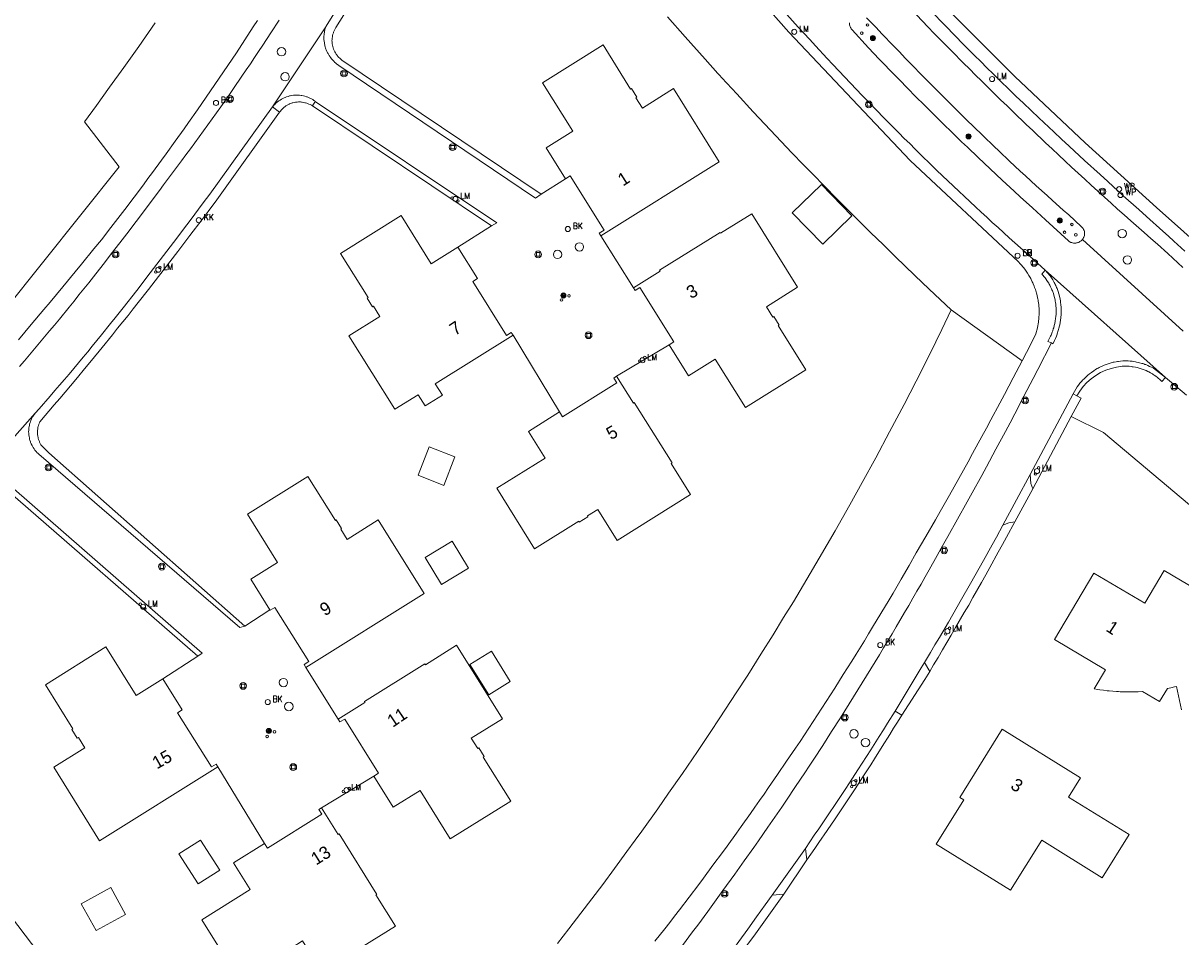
# Model space of a CAD drawing. Header units: metres. Extents: x 138165 to 154469, y 480134 to 494189.
# Tile 322 of 656: x 149319 to 149433, y 483194 to 483284. Entities that reach past the tile are written whole.
import ezdxf

# ---------------------------------------------------------------- set-up
doc = ezdxf.new("R2010")
doc.units = ezdxf.units.M
doc.header["$LTSCALE"] = 0.001
doc.header["$MEASUREMENT"] = 0
for name, color, linetype, lineweight in [('Level 5', 7, 'Continuous', 0), ('TOP-L-terrein schutting raster hek leuning', 7, 'Continuous', 0), ('TOP-L-topo objecten punt', 7, 'Continuous', 0), ('TOP-L-topo objecten vlak', 7, 'Continuous', 0), ('TOP-T-topo huisnummering naamgeving', 7, 'Continuous', 0)]:
    doc.layers.add(name, color=color, linetype=linetype, lineweight=lineweight)
doc.styles.add('Style-INTL_ISO', font='INTL_ISO.shx')
doc.styles.add('Style-STANDARD', font='STANDARD.shx')

# ---------------------------------------------------------------- blocks, each defined once
blk = doc.blocks.new('24')
at = {"layer": 'TOP-L-topo objecten punt', "color": 7, "linetype": 'Continuous', "lineweight": 0}
for radius in [0.025, 0.0182, 0.0115, 0.005]:
    blk.add_circle((0, 0), radius, dxfattribs=at)
blk = doc.blocks.new('39')
at = {"layer": 'TOP-L-topo objecten punt', "color": 7, "linetype": 'Continuous', "lineweight": 0}
for p, q in [((0.0175, 0.0175), (-0.0175, 0.0175)), ((-0.0175, 0.0175), (-0.0175, -0.0175)), ((0.0175, 0.0175), (0.0175, -0.0175)), ((0.0175, -0.0175), (-0.0175, -0.0175))]:
    blk.add_line(p, q, dxfattribs=at)
blk.add_circle((0, 0), 0.0332, dxfattribs=at)
blk = doc.blocks.new('*U13')
at = {"layer": 'Level 5', "color": 7, "linetype": 'Continuous', "lineweight": 0}
blk.add_circle((0, 0), 0.0415, dxfattribs=at)
blk = doc.blocks.new('150')
at = {"layer": 'Level 5', "color": 7, "linetype": 'Continuous', "lineweight": 0}
blk.add_blockref('*U13', (0, 0), dxfattribs=at)
blk = doc.blocks.new('73')
at = {"layer": 'TOP-L-topo objecten punt', "color": 7, "linetype": 'Continuous', "lineweight": 0}
blk.add_circle((0, 0), 0.025, dxfattribs=at)
at = {"layer": 'TOP-L-topo objecten punt', "color": 7, "linetype": 'Continuous', "lineweight": 0, "style": 'Style-STANDARD'}
blk.add_text('WP', height=0.06, dxfattribs=at).set_placement((0.0483, 0))
blk = doc.blocks.new('72')
at = {"layer": 'TOP-L-topo objecten punt', "color": 7, "linetype": 'Continuous', "lineweight": 0}
blk.add_circle((0, 0), 0.025, dxfattribs=at)
at = {"layer": 'TOP-L-topo objecten punt', "color": 7, "linetype": 'Continuous', "lineweight": 0, "style": 'Style-STANDARD'}
blk.add_text('BK', height=0.06, dxfattribs=at).set_placement((0.0483, 0))
blk = doc.blocks.new('16')
at = {"layer": 'TOP-L-topo objecten punt', "color": 7, "linetype": 'Continuous', "lineweight": 0}
blk.add_circle((0, 0), 0.025, dxfattribs=at)
at = {"layer": 'TOP-L-topo objecten punt', "color": 7, "linetype": 'Continuous', "lineweight": 0, "style": 'Style-STANDARD'}
blk.add_text('LM', height=0.06, dxfattribs=at).set_placement((0.0483, 0))
blk = doc.blocks.new('10')
at = {"layer": 'TOP-L-topo objecten punt', "linetype": 'Continuous', "lineweight": 0}
blk.add_circle((0, 0), 0.0125, dxfattribs=at)
blk = doc.blocks.new('119')
at = {"layer": 'TOP-L-topo objecten punt', "color": 7, "linetype": 'Continuous', "lineweight": 0}
blk.add_circle((0, 0), 0.025, dxfattribs=at)
at = {"layer": 'TOP-L-topo objecten punt', "color": 7, "linetype": 'Continuous', "lineweight": 0, "style": 'Style-STANDARD'}
blk.add_text('KK', height=0.06, dxfattribs=at).set_placement((0.0483, 0))
blk = doc.blocks.new('175')
at = {"layer": 'TOP-L-topo objecten punt', "color": 7, "linetype": 'Continuous', "lineweight": 0}
blk.add_circle((0, 0), 0.025, dxfattribs=at)
at = {"layer": 'TOP-L-topo objecten punt', "color": 7, "linetype": 'Continuous', "lineweight": 0, "style": 'Style-STANDARD'}
blk.add_text('SB', height=0.06, dxfattribs=at).set_placement((0.0483, 0))

msp = doc.modelspace()

# ---------------------------------------------------------------- linework, layer by layer
at = {"layer": 'TOP-L-terrein schutting raster hek leuning', "flags": 128}
msp.add_lwpolyline([(149460.52, 483213.93), (149425.08, 483243.74)], dxfattribs=at)
at = {"layer": 'TOP-L-topo objecten vlak', "flags": 128}
for points in [[(149348.7, 483283.57), (149348.72, 483283.64), (149349.47, 483284.84), (149350.2, 483285.98), (149351.06, 483287.32), (149351.48, 483287.98), (149352.33, 483289.33), (149353.17, 483290.67), (149354, 483292.02), (149354.41, 483292.7), (149355.23, 483294.05), (149355.64, 483294.73), (149356.05, 483295.41), (149356.86, 483296.77), (149357.26, 483297.46), (149358.05, 483298.83), (149358.85, 483300.2), (149359.63, 483301.58), (149360.02, 483302.27), (149360.79, 483303.65), (149363.26, 483308.04)], [(149383.03, 483295.65), (149394.16, 483283.05), (149406.08, 483270.43), (149416.72, 483260.47), (149416.89, 483260.3), (149417.05, 483260.12), (149417.12, 483260.03), (149417.2, 483259.94), (149417.34, 483259.75), (149417.48, 483259.56), (149417.55, 483259.46), (149417.61, 483259.36), (149417.74, 483259.16), (149417.86, 483258.95), (149417.92, 483258.85), (149417.97, 483258.74), (149418.08, 483258.53), (149418.13, 483258.42), (149418.17, 483258.31), (149418.26, 483258.09), (149418.31, 483257.98), (149418.39, 483257.76), (149418.42, 483257.65), (149418.46, 483257.53), (149418.49, 483257.42), (149418.55, 483257.19), (149418.6, 483256.96), (149418.62, 483256.84), (149418.65, 483256.72), (149418.67, 483256.6), (149418.68, 483256.49), (149418.71, 483256.25), (149418.72, 483256.13), (149418.74, 483255.9), (149418.74, 483255.78), (149418.75, 483255.54), (149418.75, 483255.42), (149418.74, 483255.3), (149418.73, 483255.06), (149418.71, 483254.83), (149418.7, 483254.71), (149418.69, 483254.59), (149418.65, 483254.36), (149418.63, 483254.24), (149418.58, 483254.01), (149418.53, 483253.77), (149418.5, 483253.66), (149418.43, 483253.43), (149418.4, 483253.32), (149417.51, 483251.6), (149417.08, 483250.77)], [(149351.01, 483285.61), (149349.68, 483283.48), (149349.61, 483283.35), (149349.58, 483283.29), (149349.55, 483283.23), (149349.49, 483283.11), (149349.46, 483283.04), (149349.44, 483282.98), (149349.4, 483282.85), (149349.36, 483282.72), (149349.35, 483282.65), (149349.34, 483282.58), (149349.32, 483282.45), (149349.31, 483282.31), (149349.3, 483282.17), (149349.31, 483282.1), (149349.32, 483281.97), (149349.32, 483281.9), (149349.34, 483281.76), (149349.37, 483281.63), (149349.41, 483281.5), (149349.45, 483281.37), (149349.51, 483281.24), (149349.57, 483281.12), (149349.63, 483281), (149349.71, 483280.88), (149349.74, 483280.83), (149349.83, 483280.72), (149349.87, 483280.66), (149349.92, 483280.61), (149349.96, 483280.56), (149350.06, 483280.47), (149350.17, 483280.38), (149350.22, 483280.33), (149350.27, 483280.29), (149369.86, 483267.12)], [(149455.1, 483245.47), (149445.94, 483252.35), (149438.02, 483258.91), (149430.29, 483265.81), (149423.28, 483272.17), (149416.35, 483278.69), (149409.69, 483285.36)], [(149341.97, 483284.18), (149341.56, 483283.55), (149340.74, 483282.28), (149339.91, 483281.02), (149339.49, 483280.4), (149338.65, 483279.14), (149337.8, 483277.89), (149336.94, 483276.65), (149336.08, 483275.4), (149335.21, 483274.17), (149334.78, 483273.55), (149333.9, 483272.32), (149333.02, 483271.1), (149332.57, 483270.48), (149331.68, 483269.27), (149331.23, 483268.66), (149330.78, 483268.05), (149329.87, 483266.85), (149328.96, 483265.64), (149328.5, 483265.04), (149327.58, 483263.85), (149326.65, 483262.66), (149325.92, 483261.76), (149324.7, 483260.26), (149324.09, 483259.51), (149322.86, 483258.02), (149321.62, 483256.53), (149321, 483255.79), (149319.76, 483254.32), (149318.51, 483252.84)], [(149344.11, 483284.2), (149343.31, 483282.98), (149342.51, 483281.76), (149342.1, 483281.15), (149341.69, 483280.54), (149341.29, 483279.93), (149340.88, 483279.33), (149340.46, 483278.72), (149339.64, 483277.52), (149339.22, 483276.92), (149338.38, 483275.72), (149337.53, 483274.53), (149337.11, 483273.93), (149336.25, 483272.75), (149335.39, 483271.57), (149334.96, 483270.98), (149334.52, 483270.39), (149333.65, 483269.22), (149332.77, 483268.05), (149332.35, 483267.5), (149331.45, 483266.28), (149330.99, 483265.66), (149330.08, 483264.45), (149329.15, 483263.23), (149328.69, 483262.63), (149327.76, 483261.42), (149326.82, 483260.22), (149325.88, 483259.02), (149325.41, 483258.42), (149324.45, 483257.24), (149323.98, 483256.64), (149323.49, 483256.05), (149322.53, 483254.87), (149322.05, 483254.28), (149321.56, 483253.7), (149320.58, 483252.53), (149319.6, 483251.36), (149319.1, 483250.78), (149318.61, 483250.21)], [(149410.12, 483255.76), (149409.02, 483256.8), (149407.95, 483257.81), (149406.55, 483259.13), (149405.57, 483260.08), (149404.63, 483260.99), (149403.45, 483262.14), (149402.19, 483263.37), (149401.18, 483264.37), (149400.28, 483265.27), (149399.14, 483266.41), (149398.97, 483266.59), (149397.53, 483268.04), (149396.64, 483268.95), (149396.17, 483269.44), (149395.62, 483270.01), (149394.47, 483271.2), (149392.36, 483273.42), (149390.66, 483275.23), (149389.05, 483276.97), (149387.6, 483278.55), (149387.37, 483278.8), (149387.21, 483278.97), (149385.94, 483280.38), (149383.98, 483282.57), (149382.24, 483284.55)], [(149393.97, 483284.77), (149395.09, 483283.53), (149396.22, 483282.3), (149396.79, 483281.68), (149397.92, 483280.46), (149398.5, 483279.85), (149399.07, 483279.24), (149400.22, 483278.03), (149401.37, 483276.82), (149401.95, 483276.22), (149402.88, 483275.27), (149403.4, 483274.73), (149403.93, 483274.2), (149404.98, 483273.14), (149405.51, 483272.61), (149406.04, 483272.09), (149406.57, 483271.56), (149407.1, 483271.04), (149408.17, 483269.99), (149408.71, 483269.47), (149409.79, 483268.44), (149410.87, 483267.41), (149411.41, 483266.9), (149412.51, 483265.88), (149413.05, 483265.37), (149413.6, 483264.86), (149414.15, 483264.36), (149414.71, 483263.85), (149415.82, 483262.85), (149416.93, 483261.85), (149417.49, 483261.36), (149419.34, 483259.68)], [(149401.81, 483284.45), (149402.73, 483283.48), (149403.3, 483282.88), (149404.45, 483281.68), (149405.02, 483281.09), (149405.6, 483280.49), (149406.17, 483279.9), (149407.34, 483278.72), (149407.92, 483278.13), (149408.5, 483277.54), (149410.21, 483275.83), (149411.22, 483274.83), (149411.73, 483274.33), (149412.24, 483273.83), (149413.27, 483272.84), (149414.3, 483271.85), (149414.81, 483271.36), (149415.85, 483270.38), (149416.89, 483269.4), (149417.42, 483268.92), (149418.47, 483267.96), (149419.53, 483267), (149420.06, 483266.52), (149421.12, 483265.57), (149421.66, 483265.1), (149422.88, 483263.94), (149422.92, 483263.91), (149422.95, 483263.88), (149422.98, 483263.85), (149423.01, 483263.82), (149423.06, 483263.75), (149423.08, 483263.72), (149423.12, 483263.65), (149423.16, 483263.57), (149423.19, 483263.49), (149423.2, 483263.45), (149423.21, 483263.41), (149423.21, 483263.36), (149423.22, 483263.28), (149423.22, 483263.24), (149423.22, 483263.16), (149423.21, 483263.11), (149423.2, 483263.06), (149423.18, 483262.98), (149423.14, 483262.9), (149423.12, 483262.86), (149423.08, 483262.78), (149423.05, 483262.74), (149423, 483262.67)], [(149432.87, 483259.94), (149432.37, 483260.39), (149431.88, 483260.84), (149431.38, 483261.29), (149430.39, 483262.21), (149429.73, 483262.78), (149429.07, 483263.36), (149427.77, 483264.51), (149427.11, 483265.09), (149426.46, 483265.67), (149425.81, 483266.26), (149424.52, 483267.43), (149423.87, 483268.02), (149423.23, 483268.61), (149421.94, 483269.79), (149421.3, 483270.38), (149420.66, 483270.98), (149420.02, 483271.58), (149419.39, 483272.17), (149418.12, 483273.37), (149417.48, 483273.98), (149416.22, 483275.18), (149415.6, 483275.79), (149414.97, 483276.4), (149413.67, 483277.67), (149413.08, 483278.25), (149412.49, 483278.83), (149411.91, 483279.42), (149411.32, 483280), (149410.16, 483281.18), (149409, 483282.36), (149408.42, 483282.95), (149407.85, 483283.54), (149406.7, 483284.74)], [(149408.22, 483285.02), (149409.41, 483283.79), (149410.61, 483282.57), (149411.2, 483281.96), (149412.41, 483280.75), (149413.01, 483280.14), (149413.62, 483279.54), (149414.22, 483278.94), (149414.99, 483278.18), (149415.73, 483277.47), (149416.47, 483276.76), (149417.22, 483276.05), (149418.71, 483274.64), (149420.2, 483273.24), (149420.96, 483272.53), (149421.71, 483271.84), (149423.21, 483270.44), (149424.73, 483269.06), (149425.49, 483268.36), (149427.01, 483266.98), (149428.54, 483265.61), (149429.3, 483264.93), (149430.91, 483263.5), (149431.45, 483263.01), (149431.99, 483262.52), (149433.07, 483261.54)], [(149313.3, 483250.95), (149328.41, 483269.81), (149324.98, 483274.23), (149326.16, 483275.83), (149327.46, 483277.62), (149328.86, 483279.57), (149330.32, 483281.63), (149331.93, 483283.96)], [(149343.47, 483275.7), (149348.7, 483283.57)], [(149369.86, 483267.12), (149369.28, 483266.73), (149349.98, 483279.75), (149349.85, 483279.85), (149349.78, 483279.9), (149349.72, 483279.95), (149349.65, 483280.01), (149349.59, 483280.07), (149349.47, 483280.18), (149349.36, 483280.31), (149349.3, 483280.37), (149349.17, 483280.54), (149349.12, 483280.6), (149349.03, 483280.73), (149348.95, 483280.87), (149348.91, 483280.94), (149348.87, 483281.01), (149348.8, 483281.15), (149348.74, 483281.3), (149348.71, 483281.37), (149348.68, 483281.45), (149348.63, 483281.6), (149348.61, 483281.68), (149348.59, 483281.76), (149348.56, 483281.91), (149348.55, 483281.99), (149348.52, 483282.15), (149348.51, 483282.31), (149348.51, 483282.39), (149348.51, 483282.47), (149348.51, 483282.63), (149348.52, 483282.79), (149348.53, 483282.87), (149348.55, 483283.03), (149348.57, 483283.1), (149348.6, 483283.26), (149348.64, 483283.41), (149348.7, 483283.57)], [(149423, 483262.67), (149422.94, 483262.61), (149422.9, 483262.58), (149422.87, 483262.55), (149422.8, 483262.5), (149422.76, 483262.47), (149422.68, 483262.43), (149422.6, 483262.39), (149422.56, 483262.38), (149422.47, 483262.35), (149422.43, 483262.34), (149422.34, 483262.33), (149422.25, 483262.33), (149422.21, 483262.33), (149422.12, 483262.33), (149422.03, 483262.35), (149421.95, 483262.37), (149421.9, 483262.39), (149421.86, 483262.4), (149421.78, 483262.44), (149421.74, 483262.46), (149421.67, 483262.51), (149421.63, 483262.54), (149419.38, 483264.61), (149418.09, 483265.78), (149416.9, 483266.87), (149416.3, 483267.41), (149415.12, 483268.51), (149414.53, 483269.06), (149413.35, 483270.17), (149412.77, 483270.72), (149411.7, 483271.75), (149411.14, 483272.28), (149410.05, 483273.34), (149409.5, 483273.88), (149408.41, 483274.95), (149407.32, 483276.03), (149406.78, 483276.57), (149405.7, 483277.66), (149405.17, 483278.21), (149404.63, 483278.75), (149404.1, 483279.3), (149403.57, 483279.85), (149403.03, 483280.4), (149401.98, 483281.51), (149400.39, 483283.26), (149400.36, 483283.29), (149400.33, 483283.33), (149400.3, 483283.37), (149400.26, 483283.45), (149400.23, 483283.49), (149400.2, 483283.58), (149400.16, 483283.66), (149400.14, 483283.75), (149400.13, 483283.8), (149400.12, 483283.89), (149400.12, 483283.94)], [(149375.72, 483263.03), (149387.34, 483270.29), (149382.84, 483277.49), (149379.78, 483275.59), (149379.15, 483276.6), (149379.24, 483276.66), (149378.71, 483277.51), (149378.62, 483277.45), (149375.92, 483281.78), (149369.98, 483278.07), (149372.95, 483273.32), (149370.32, 483271.68), (149372.22, 483268.63)], [(149347.65, 483276.23), (149347.6, 483276.28), (149347.53, 483276.32), (149347.41, 483276.41), (149347.34, 483276.45), (149347.21, 483276.52), (149347.14, 483276.56), (149347, 483276.62), (149346.86, 483276.68), (149346.79, 483276.7), (149346.64, 483276.75), (149346.5, 483276.79), (149346.35, 483276.82), (149346.27, 483276.83), (149346.12, 483276.85), (149346.04, 483276.85), (149345.89, 483276.86), (149345.82, 483276.86), (149345.66, 483276.85), (149345.51, 483276.84), (149345.36, 483276.82), (149345.21, 483276.79), (149345.14, 483276.77), (149344.99, 483276.73), (149344.83, 483276.68), (149344.69, 483276.62), (149344.62, 483276.59), (149344.48, 483276.52), (149344.34, 483276.45), (149344.2, 483276.37), (149344.14, 483276.33), (149344.08, 483276.28), (149343.95, 483276.18), (149343.83, 483276.09), (149343.72, 483275.98), (149343.66, 483275.92), (149343.56, 483275.81), (149343.51, 483275.75), (149343.47, 483275.7)], [(149344.14, 483275.18), (149344.18, 483275.23), (149344.23, 483275.29), (149344.31, 483275.39), (149344.41, 483275.49), (149344.46, 483275.54), (149344.56, 483275.63), (149344.61, 483275.67), (149344.67, 483275.72), (149344.78, 483275.8), (149344.89, 483275.87), (149345.02, 483275.93), (149345.08, 483275.96), (149345.14, 483275.99), (149345.27, 483276.04), (149345.4, 483276.09), (149345.46, 483276.1), (149345.6, 483276.14), (149345.73, 483276.16), (149345.87, 483276.17), (149346, 483276.18), (149346.07, 483276.18), (149346.21, 483276.18), (149346.3, 483276.17), (149346.37, 483276.16), (149346.51, 483276.14), (149346.64, 483276.11), (149346.71, 483276.1), (149346.84, 483276.06), (149346.97, 483276.01), (149347.04, 483275.98), (149347.16, 483275.92), (149347.22, 483275.89), (149347.28, 483275.86), (149347.38, 483275.8)], [(149347.38, 483275.8), (149347.65, 483276.23)], [(149347.65, 483276.23), (149365.48, 483264.3), (149364.96, 483264.02)], [(149320.16, 483245.64), (149320.55, 483246.06), (149321.62, 483247.29), (149322.09, 483247.84), (149322.55, 483248.38), (149323.02, 483248.92), (149323.48, 483249.47), (149323.94, 483250.01), (149324.85, 483251.11), (149325.31, 483251.66), (149325.76, 483252.21), (149326.21, 483252.76), (149326.66, 483253.31), (149327.56, 483254.42), (149328.01, 483254.98), (149328.79, 483255.98), (149330.12, 483257.68), (149331.44, 483259.39), (149332.75, 483261.1), (149334.06, 483262.82), (149334.71, 483263.68), (149335.36, 483264.54), (149336.66, 483266.27), (149337.3, 483267.14), (149343.47, 483275.7)], [(149340.74, 483224.72), (149321.49, 483241.73), (149320.71, 483242.53), (149320.64, 483242.65), (149320.58, 483242.78), (149320.56, 483242.84), (149320.51, 483242.97), (149320.48, 483243.04), (149320.45, 483243.18), (149320.43, 483243.25), (149320.41, 483243.38), (149320.39, 483243.52), (149320.38, 483243.66), (149320.38, 483243.73), (149320.38, 483243.8), (149320.38, 483243.94), (149320.4, 483244.08), (149320.42, 483244.22), (149320.45, 483244.36), (149320.47, 483244.43), (149320.51, 483244.56), (149320.56, 483244.69), (149320.6, 483244.79), (149322.03, 483246.46), (149322.56, 483247.08), (149323.61, 483248.32), (149324.13, 483248.94), (149325.17, 483250.19), (149325.69, 483250.81), (149326.72, 483252.07), (149327.74, 483253.33), (149328.25, 483253.96), (149329.27, 483255.23), (149329.77, 483255.86), (149330.27, 483256.5), (149331.28, 483257.78), (149332.27, 483259.06), (149334.16, 483261.51), (149335.35, 483263.08), (149336.54, 483264.65), (149337.14, 483265.44), (149338, 483266.59), (149344.14, 483275.18)], [(149343.47, 483275.7), (149344.14, 483275.18)], [(149364.96, 483264.02), (149347.38, 483275.8)], [(149372.22, 483268.63), (149369.86, 483267.12)], [(149375.72, 483263.03), (149375.55, 483263.3), (149376.02, 483263.59), (149372.69, 483268.92), (149372.22, 483268.63)], [(149397.5, 483262.22), (149400.36, 483265.01), (149397.36, 483268.09), (149394.5, 483265.3), (149397.5, 483262.22)], [(149361.67, 483261.92), (149359.05, 483260.28), (149356.08, 483265.03), (149350.14, 483261.32), (149352.85, 483256.99), (149352.75, 483256.93), (149353.28, 483256.08), (149353.37, 483256.14), (149354.01, 483255.13), (149350.96, 483253.22), (149355.46, 483246.01), (149357.75, 483247.44), (149358.44, 483246.34), (149360.14, 483247.4), (149359.45, 483248.5), (149367.08, 483253.27)], [(149382.4, 483252.34), (149384.3, 483249.29), (149386.93, 483250.93), (149389.9, 483246.18), (149395.84, 483249.89), (149393.13, 483254.22), (149393.23, 483254.27), (149392.7, 483255.12), (149392.6, 483255.06), (149391.97, 483256.08), (149395.02, 483257.99), (149390.52, 483265.2), (149387.46, 483263.29), (149387.41, 483263.38), (149381.47, 483259.67), (149381.53, 483259.58), (149378.9, 483257.94)], [(149364.96, 483264.02), (149361.67, 483261.92)], [(149378.9, 483257.94), (149375.72, 483263.03)], [(149432.9, 483253.69), (149423, 483262.67)], [(149361.67, 483261.92), (149363.58, 483258.86), (149363.12, 483258.57), (149366.44, 483253.25), (149366.91, 483253.54), (149367.08, 483253.27)], [(149419.34, 483259.68), (149419.01, 483259.29), (149419.15, 483259.14), (149419.21, 483259.06), (149419.28, 483258.98), (149419.34, 483258.9), (149419.4, 483258.81), (149419.52, 483258.65), (149419.58, 483258.56), (149419.69, 483258.39), (149419.74, 483258.3), (149419.79, 483258.21), (149419.88, 483258.03), (149419.97, 483257.84), (149420.01, 483257.74), (149420.05, 483257.65), (149420.09, 483257.55), (149420.12, 483257.46), (149420.19, 483257.26), (149420.24, 483257.07), (149420.27, 483256.97), (149420.31, 483256.77), (149420.33, 483256.66), (149420.37, 483256.46), (149420.38, 483256.36), (149420.4, 483256.16), (149420.42, 483255.95), (149420.42, 483255.75), (149420.42, 483255.54), (149420.41, 483255.34), (149420.39, 483255.13), (149420.37, 483254.93), (149420.32, 483254.65), (149420.28, 483254.43), (149420.23, 483254.22), (149420.18, 483254.01), (149420.14, 483253.91), (149420.08, 483253.7), (149420.04, 483253.59), (149420, 483253.49), (149419.92, 483253.29), (149419.87, 483253.19), (149419.78, 483252.99), (149419.68, 483252.8), (149419.61, 483252.68), (149419.95, 483252.52)], [(149419.34, 483259.68), (149419.79, 483259.16), (149419.9, 483259), (149419.96, 483258.91), (149420.08, 483258.73), (149420.13, 483258.64), (149420.24, 483258.45), (149420.29, 483258.36), (149420.34, 483258.26), (149420.39, 483258.16), (149420.43, 483258.07), (149420.47, 483257.97), (149420.51, 483257.87), (149420.59, 483257.67), (149420.63, 483257.57), (149420.69, 483257.36), (149420.72, 483257.26), (149420.76, 483257.09), (149420.81, 483256.86), (149420.84, 483256.63), (149420.86, 483256.51), (149420.88, 483256.28), (149420.9, 483256.04), (149420.91, 483255.81), (149420.91, 483255.7), (149420.91, 483255.46), (149420.9, 483255.23), (149420.89, 483255.11), (149420.88, 483255), (149420.85, 483254.76), (149420.82, 483254.53), (149420.77, 483254.3), (149420.75, 483254.19), (149420.69, 483253.96), (149420.66, 483253.85), (149420.6, 483253.63), (149420.56, 483253.52), (149420.48, 483253.29), (149420.44, 483253.19), (149420.35, 483252.97), (149420.26, 483252.76), (149420.21, 483252.65), (149420.1, 483252.45), (149419.95, 483252.52)], [(149431.16, 483249.13), (149419.34, 483259.68)], [(149382.4, 483252.34), (149382.86, 483252.63), (149379.54, 483257.96), (149379.07, 483257.67), (149378.9, 483257.94)], [(149371.45, 483193.57), (149372.56, 483195), (149373.74, 483196.53), (149374.82, 483197.94), (149375.89, 483199.36), (149377.04, 483200.91), (149378.27, 483202.58), (149379.08, 483203.69), (149379.73, 483204.59), (149381.29, 483206.77), (149382.36, 483208.31), (149383.72, 483210.25), (149385.2, 483212.42), (149386.45, 483214.28), (149387.4, 483215.7), (149389.01, 483218.16), (149390.14, 483219.91), (149391.43, 483221.96), (149392.64, 483223.88), (149393.66, 483225.55), (149394.62, 483227.11), (149395.95, 483229.34), (149397.15, 483231.38), (149398.72, 483234.07), (149400.16, 483236.62), (149401.38, 483238.81), (149402.72, 483241.25), (149404.07, 483243.79), (149405.48, 483246.47), (149406.67, 483248.78), (149408, 483251.43), (149409.2, 483253.85), (149410.12, 483255.76)], [(149417.08, 483250.77), (149410.12, 483255.76)], [(149367.08, 483253.27), (149371.66, 483245.75)], [(149377.25, 483249.25), (149382.4, 483252.34)], [(149419.95, 483252.52), (149418.62, 483249.91), (149418.17, 483249.04), (149417.26, 483247.3), (149416.35, 483245.56), (149415.89, 483244.69), (149415.43, 483243.83), (149414.51, 483242.1), (149413.57, 483240.37), (149413.11, 483239.51), (149412.16, 483237.79), (149411.69, 483236.93), (149410.73, 483235.22), (149409.77, 483233.51), (149409.12, 483232.36), (149408.73, 483231.66), (149407.94, 483230.25), (149407.55, 483229.55), (149407.15, 483228.85), (149406.75, 483228.15), (149406.34, 483227.45), (149405.94, 483226.75), (149405.53, 483226.05), (149404.72, 483224.66), (149404.31, 483223.97), (149403.48, 483222.58), (149403.06, 483221.89), (149402.64, 483221.2), (149401.8, 483219.83), (149401.38, 483219.14), (149400.53, 483217.77), (149399.67, 483216.4), (149399.24, 483215.72), (149398.37, 483214.36), (149397.94, 483213.68), (149397.5, 483213.01), (149396.62, 483211.66), (149396.17, 483210.98), (149395.73, 483210.31), (149394.83, 483208.97), (149393.93, 483207.63), (149393.48, 483206.96), (149392.57, 483205.63), (149392.11, 483204.97), (149391.19, 483203.64), (149390.72, 483202.98), (149389.79, 483201.66), (149389.33, 483201.01), (149388.86, 483200.35), (149387.7, 483198.75), (149386.71, 483197.39), (149386.22, 483196.71), (149385.22, 483195.36), (149384.72, 483194.69), (149383.71, 483193.35)], [(149417.08, 483250.77), (149416.21, 483249.11), (149415.78, 483248.28), (149415.34, 483247.45), (149414.9, 483246.62), (149414.02, 483244.97), (149413.57, 483244.15), (149413.12, 483243.33), (149412.22, 483241.68), (149411.77, 483240.86), (149410.86, 483239.22), (149409.95, 483237.59), (149409.02, 483235.96), (149408.56, 483235.15), (149407.62, 483233.53), (149406.68, 483231.91), (149405.98, 483230.68), (149405.2, 483229.32), (149404.41, 483227.97), (149404.01, 483227.3), (149403.21, 483225.96), (149402.4, 483224.61), (149402, 483223.95), (149401.59, 483223.28), (149400.77, 483221.95), (149400.35, 483221.28), (149399.52, 483219.96), (149398.68, 483218.64), (149398.26, 483217.98), (149397.42, 483216.66), (149396.99, 483216.01), (149396.13, 483214.7), (149395.27, 483213.4), (149394.83, 483212.75), (149393.95, 483211.45), (149393.07, 483210.16), (149392.18, 483208.87), (149391.74, 483208.23), (149391.29, 483207.59), (149390.84, 483206.95), (149390.39, 483206.31), (149389.48, 483205.03), (149389.02, 483204.4), (149388.11, 483203.13), (149387.65, 483202.5), (149386.72, 483201.24), (149385.79, 483199.98), (149385.32, 483199.36), (149384.37, 483198.11), (149383.42, 483196.87), (149382.95, 483196.25), (149382.47, 483195.63), (149381.99, 483195.01), (149381.02, 483193.78)], [(149422.1, 483247.52), (149422.35, 483247.99), (149422.49, 483248.21), (149422.62, 483248.38), (149422.69, 483248.47), (149422.76, 483248.56), (149422.9, 483248.73), (149423.05, 483248.89), (149423.13, 483248.97), (149423.29, 483249.12), (149423.45, 483249.27), (149423.53, 483249.35), (149423.7, 483249.49), (149423.88, 483249.62), (149424.11, 483249.78), (149424.29, 483249.9), (149424.46, 483250.01), (149424.56, 483250.06), (149424.65, 483250.11), (149424.83, 483250.21), (149424.93, 483250.25), (149425.12, 483250.34), (149425.32, 483250.41), (149425.42, 483250.45), (149425.62, 483250.51), (149425.72, 483250.54), (149425.82, 483250.57), (149426.02, 483250.62), (149426.12, 483250.64), (149426.33, 483250.68), (149426.43, 483250.7), (149426.54, 483250.71), (149426.75, 483250.74), (149426.96, 483250.75), (149427.06, 483250.76), (149427.17, 483250.76), (149427.38, 483250.76), (149427.48, 483250.75), (149427.69, 483250.74), (149427.9, 483250.72), (149428, 483250.7), (149428.21, 483250.67), (149428.31, 483250.65), (149428.52, 483250.61), (149428.62, 483250.58), (149428.82, 483250.52), (149428.92, 483250.49), (149429.02, 483250.46), (149429.12, 483250.42), (149429.22, 483250.39), (149429.41, 483250.31), (149429.6, 483250.22), (149429.7, 483250.18), (149429.79, 483250.13), (149429.98, 483250.03), (149431.16, 483249.13)], [(149422.45, 483247.33), (149422.74, 483247.79), (149423.08, 483248.23), (149423.45, 483248.64), (149423.87, 483249), (149424.32, 483249.33), (149424.79, 483249.61), (149425.29, 483249.84), (149425.81, 483250.02), (149426.35, 483250.15), (149426.89, 483250.23), (149426.99, 483250.24), (149427.2, 483250.24), (149427.4, 483250.24), (149427.6, 483250.23), (149427.8, 483250.21), (149427.9, 483250.19), (149428, 483250.18), (149428.2, 483250.14), (149428.39, 483250.1), (149428.49, 483250.08), (149428.68, 483250.02), (149428.88, 483249.96), (149429.06, 483249.89), (149429.16, 483249.85), (149429.25, 483249.81), (149429.43, 483249.72), (149429.52, 483249.68), (149429.7, 483249.58), (149429.87, 483249.48), (149429.96, 483249.43), (149430.04, 483249.37), (149430.2, 483249.25), (149430.36, 483249.13), (149430.44, 483249.07), (149430.59, 483248.94), (149430.67, 483248.87), (149430.74, 483248.8), (149430.8, 483248.73), (149431.16, 483249.13)], [(149371.66, 483245.75), (149368.6, 483243.84), (149370.24, 483241.22), (149365.5, 483238.25), (149369.2, 483232.31), (149373.53, 483235.01), (149373.59, 483234.92), (149374.44, 483235.45), (149374.38, 483235.54), (149375.4, 483236.18), (149377.3, 483233.12), (149384.51, 483237.63), (149382.61, 483240.68), (149382.7, 483240.74), (149378.99, 483246.68), (149378.9, 483246.62), (149377.25, 483249.25)], [(149371.66, 483245.75), (149371.95, 483245.28), (149377.27, 483248.61), (149376.98, 483249.08), (149377.25, 483249.25)], [(149431.16, 483249.13), (149431.75, 483248.64), (149433.22, 483247.41)], [(149417.88, 483239.6), (149422.1, 483247.52)], [(149421.91, 483245.29), (149422.88, 483247.1), (149422.45, 483247.33)], [(149422.1, 483247.52), (149422.45, 483247.33)], [(149313.6, 483238.28), (149320.16, 483245.64)], [(149340.74, 483224.72), (149340.26, 483224.58), (149320.52, 483241.6), (149320.44, 483241.67), (149320.33, 483241.78), (149320.28, 483241.83), (149320.23, 483241.89), (149320.13, 483242), (149320.04, 483242.13), (149319.95, 483242.25), (149319.91, 483242.32), (149319.88, 483242.38), (149319.84, 483242.45), (149319.76, 483242.61), (149319.7, 483242.75), (149319.68, 483242.82), (149319.63, 483242.97), (149319.61, 483243.04), (149319.58, 483243.19), (149319.55, 483243.34), (149319.53, 483243.49), (149319.52, 483243.57), (149319.52, 483243.65), (149319.51, 483243.8), (149319.52, 483243.95), (149319.53, 483244.11), (149319.54, 483244.18), (149319.56, 483244.33), (149319.58, 483244.41), (149319.61, 483244.56), (149319.65, 483244.7), (149319.68, 483244.78), (149319.73, 483244.92), (149319.8, 483245.06), (149319.83, 483245.13), (149319.9, 483245.26), (149319.94, 483245.33), (149319.98, 483245.39), (149320.07, 483245.52), (149320.16, 483245.64)], [(149358.25, 483155.82), (149391.87, 483118.07), (149410.32, 483137.91), (149425.4, 483156.93), (149439.09, 483176.8), (149451.65, 483197.82), (149460.52, 483213.93), (149425.08, 483243.74), (149421.91, 483245.29)], [(149421.91, 483245.29), (149418.14, 483238.21)], [(149360.27, 483238.54), (149361.37, 483241.33), (149358.86, 483242.32), (149357.76, 483239.53), (149360.27, 483238.54)], [(149346.73, 483220.67), (149358.35, 483227.93), (149353.85, 483235.14), (149350.8, 483233.23), (149350.16, 483234.24), (149350.25, 483234.3), (149349.72, 483235.15), (149349.63, 483235.09), (149346.93, 483239.42), (149340.99, 483235.71), (149343.96, 483230.96), (149341.33, 483229.32), (149343.21, 483226.31)], [(149415.18, 483234.62), (149417.88, 483239.6)], [(149418.14, 483238.21), (149417.93, 483238.72), (149417.88, 483239.6)], [(149336.11, 483221.76), (149317.71, 483237.79)], [(149318.06, 483238.2), (149336.56, 483222.06), (149336.11, 483221.76)], [(149416.36, 483234.96), (149418.14, 483238.21)], [(149407.49, 483221.15), (149408.07, 483222.12), (149408.52, 483222.87), (149408.96, 483223.61), (149409.84, 483225.12), (149410.71, 483226.62), (149411.14, 483227.38), (149412, 483228.89), (149412.86, 483230.41), (149413.28, 483231.16), (149414.13, 483232.69), (149414.55, 483233.45), (149415.18, 483234.62)], [(149416.36, 483234.96), (149415.55, 483233.46), (149415.14, 483232.72), (149414.74, 483231.97), (149413.91, 483230.48), (149413.5, 483229.74), (149413.08, 483229), (149412.25, 483227.52), (149411.83, 483226.78), (149411.4, 483226.05), (149410.55, 483224.58), (149410.12, 483223.84), (149409.69, 483223.11), (149409.26, 483222.38), (149408.83, 483221.65), (149408.39, 483220.91), (149408.01, 483220.28)], [(149415.18, 483234.62), (149415.77, 483234.86), (149416.36, 483234.96)], [(149362.71, 483230.41), (149361.09, 483233.06), (149358.45, 483231.45), (149360.06, 483228.8), (149362.71, 483230.41)], [(149440.5, 483224.59), (149431.04, 483230.19), (149429.14, 483226.97), (149424.12, 483229.93), (149420.26, 483223.41), (149425.28, 483220.44), (149424.16, 483218.55), (149424.53, 483218.49), (149424.71, 483218.47), (149425.07, 483218.42), (149425.44, 483218.38), (149425.62, 483218.36), (149425.98, 483218.33), (149426.35, 483218.3), (149426.53, 483218.29), (149426.72, 483218.28), (149427.08, 483218.27), (149427.37, 483218.27), (149427.74, 483218.27), (149427.92, 483218.27), (149428.29, 483218.28), (149428.47, 483218.28), (149428.89, 483218.31), (149430.58, 483217.31), (149431.34, 483218.6), (149431.7, 483218.67), (149432.06, 483218.75), (149432.23, 483218.78), (149432.74, 483216.51)], [(149343.21, 483226.31), (149340.74, 483224.72)], [(149346.73, 483220.67), (149346.57, 483220.94), (149347.03, 483221.23), (149343.7, 483226.56), (149343.24, 483226.27), (149343.21, 483226.31)], [(149301.13, 483224.08), (149301.18, 483218.01), (149324.63, 483187.18)], [(149332.69, 483219.56), (149330.06, 483217.92), (149327.09, 483222.67), (149321.16, 483218.96), (149323.86, 483214.63), (149323.76, 483214.57), (149324.29, 483213.72), (149324.39, 483213.78), (149325.02, 483212.77), (149321.97, 483210.86), (149326.47, 483203.65), (149338.09, 483210.91)], [(149353.41, 483209.98), (149355.32, 483206.93), (149357.95, 483208.57), (149360.91, 483203.82), (149366.85, 483207.53), (149364.15, 483211.86), (149364.24, 483211.91), (149363.71, 483212.76), (149363.62, 483212.7), (149362.98, 483213.72), (149366.04, 483215.63), (149361.53, 483222.84), (149358.48, 483220.93), (149358.42, 483221.02), (149352.48, 483217.32), (149352.54, 483217.22), (149349.91, 483215.58)], [(149336.11, 483221.76), (149332.69, 483219.56)], [(149362.84, 483220.94), (149364.69, 483217.97), (149366.81, 483219.29), (149364.96, 483222.26), (149362.84, 483220.94)], [(149349.91, 483215.58), (149346.73, 483220.67)], [(149404.6, 483216.38), (149407.18, 483220.62), (149407.49, 483221.15)], [(149408.01, 483220.28), (149407.49, 483221.15)], [(149332.69, 483219.56), (149334.6, 483216.51), (149334.13, 483216.21), (149337.46, 483210.89), (149337.92, 483211.18), (149338.09, 483210.91)], [(149405.26, 483215.99), (149407.54, 483219.49), (149408.01, 483220.28)], [(149395.79, 483202.9), (149396.67, 483204.18), (149397.11, 483204.82), (149397.97, 483206.1), (149398.84, 483207.39), (149399.69, 483208.68), (149400.12, 483209.33), (149400.96, 483210.62), (149401.8, 483211.93), (149402.22, 483212.58), (149403.05, 483213.89), (149403.46, 483214.54), (149403.87, 483215.2), (149404.6, 483216.38)], [(149405.26, 483215.99), (149404.83, 483215.29), (149404.46, 483214.69), (149404.1, 483214.09), (149403.35, 483212.89), (149402.59, 483211.7), (149402.21, 483211.1), (149401.45, 483209.92), (149400.68, 483208.74), (149399.9, 483207.56), (149399.51, 483206.97), (149398.73, 483205.8), (149397.93, 483204.64), (149397.13, 483203.48), (149396.73, 483202.9), (149395.93, 483201.76)], [(149404.6, 483216.38), (149405.26, 483215.99)], [(149353.41, 483209.98), (149353.88, 483210.27), (149350.55, 483215.6), (149350.08, 483215.31), (149349.91, 483215.58)], [(149411.34, 483207.65), (149408.65, 483203.31), (149415.95, 483198.78), (149419, 483203.69), (149424.95, 483200), (149427.59, 483204.25), (149421.64, 483207.94), (149422.81, 483209.83), (149415.12, 483214.6), (149410.96, 483207.89), (149411.34, 483207.65)], [(149338.09, 483210.91), (149342.67, 483203.39)], [(149348.27, 483206.89), (149353.41, 483209.98)], [(149342.67, 483203.39), (149339.62, 483201.48), (149341.26, 483198.85), (149336.51, 483195.89), (149340.22, 483189.95), (149344.54, 483192.65), (149344.6, 483192.56), (149345.45, 483193.09), (149345.39, 483193.18), (149346.41, 483193.82), (149348.32, 483190.77), (149355.53, 483195.27), (149353.62, 483198.32), (149353.71, 483198.38), (149350, 483204.32), (149349.91, 483204.26), (149348.27, 483206.89)], [(149342.67, 483203.39), (149342.96, 483202.92), (149348.29, 483206.25), (149348, 483206.72), (149348.27, 483206.89)], [(149334.27, 483202.35), (149336.17, 483199.41), (149338.27, 483200.76), (149336.38, 483203.7), (149334.27, 483202.35)], [(149392.52, 483198.29), (149395.79, 483202.9)], [(149395.93, 483201.76), (149395.79, 483202.9)], [(149393.69, 483198.39), (149395.93, 483201.76)], [(149329.03, 483196.42), (149327.57, 483199.04), (149324.68, 483197.44), (149326.14, 483194.82), (149329.03, 483196.42)], [(149383.43, 483186.17), (149384.35, 483187.33), (149384.8, 483187.91), (149385.7, 483189.07), (149386.15, 483189.66), (149387.05, 483190.83), (149387.49, 483191.41), (149387.94, 483192), (149388.82, 483193.18), (149389.26, 483193.77), (149390.13, 483194.96), (149390.99, 483196.16), (149391.42, 483196.75), (149391.85, 483197.35), (149392.52, 483198.29)], [(149393.69, 483198.39), (149393.2, 483197.7), (149392.21, 483196.33), (149391.22, 483194.96), (149390.72, 483194.28), (149390.22, 483193.6), (149389.72, 483192.92), (149388.71, 483191.57), (149388.2, 483190.89), (149387.19, 483189.54), (149386.67, 483188.87), (149385.65, 483187.53), (149384.61, 483186.2), (149383.93, 483185.32)], [(149392.52, 483198.29), (149393.69, 483198.39)]]:
    msp.add_lwpolyline(points, dxfattribs=at)

# ---------------------------------------------------------------- block references
at = {"layer": 'TOP-L-topo objecten punt', "xscale": 10, "yscale": 10, "zscale": 10}
for name, p in [('16', (149394.7, 483283.07)), ('10', (149401.33, 483282.94)), ('10', (149401.9, 483283.74)), ('24', (149402.43, 483282.46)), ('150', (149344.34, 483281.12)), ('150', (149344.69, 483278.66)), ('39', (149350.48, 483278.98)), ('16', (149414.13, 483278.43)), ('72', (149337.91, 483276.09)), ('39', (149339.3, 483276.48)), ('39', (149402.02, 483275.94)), ('24', (149411.82, 483272.8)), ('39', (149361.15, 483271.74)), ('73', (149426.61, 483267.62)), ('16', (149361.42, 483266.66)), ('39', (149424.96, 483267.39)), ('73', (149426.74, 483267.04)), ('10', (149361.1, 483266.75)), ('10', (149361.66, 483266.46)), ('119', (149336.22, 483264.58)), ('24', (149420.77, 483264.54)), ('72', (149372.46, 483263.71)), ('10', (149421.97, 483264.16)), ('150', (149426.91, 483263.26)), ('10', (149421.25, 483263.39)), ('10', (149422.35, 483263.14)), ('39', (149328.05, 483261.22)), ('39', (149369.55, 483261.22)), ('150', (149371.46, 483261.22)), ('150', (149373.6, 483261.95)), ('175', (149416.64, 483261.09)), ('16', (149416.64, 483261.09)), ('16', (149332.24, 483259.71)), ('39', (149418.27, 483260.38)), ('150', (149427.42, 483260.67)), ('10', (149332, 483259.49)), ('10', (149332.4, 483259.94)), ('10', (149371.84, 483256.74)), ('24', (149372.03, 483257.18)), ('10', (149372.58, 483257.15)), ('39', (149374.5, 483253.28)), ('16', (149379.79, 483250.82)), ('10', (149380.03, 483251.1)), ('10', (149379.54, 483250.75)), ('39', (149432.02, 483248.22)), ('39', (149417.38, 483246.88)), ('39', (149321.47, 483240.29)), ('10', (149418.4, 483239.65)), ('16', (149418.54, 483239.94)), ('10', (149418.7, 483240.26)), ('39', (149409.42, 483232.16)), ('39', (149332.59, 483230.56)), ('16', (149330.75, 483226.62)), ('10', (149330.48, 483226.88)), ('10', (149330.93, 483226.43)), ('10', (149409.57, 483223.94)), ('16', (149409.74, 483224.22)), ('10', (149409.95, 483224.51)), ('72', (149403.15, 483222.86)), ('150', (149344.53, 483219.17)), ('39', (149340.58, 483218.85)), ('72', (149342.99, 483217.26)), ('150', (149345.06, 483216.83)), ('39', (149399.66, 483215.74)), ('24', (149343.1, 483214.43)), ('10', (149342.94, 483213.89)), ('10', (149343.65, 483214.34)), ('150', (149400.56, 483214.14)), ('150', (149401.7, 483213.28)), ('39', (149345.5, 483210.88)), ('16', (149350.72, 483208.61)), ('10', (149400.34, 483208.96)), ('16', (149400.54, 483209.31)), ('10', (149400.74, 483209.54)), ('10', (149350.42, 483208.48)), ('10', (149350.98, 483208.77)), ('39', (149387.86, 483198.43))]:
    msp.add_blockref(name, p, dxfattribs=at)

# ---------------------------------------------------------------- texts
at = {"layer": 'TOP-T-topo huisnummering naamgeving', "style": 'Style-INTL_ISO'}
for s, rotation, p in [('1', 32.7, (149377.88, 483267.87)), ('3', 28.3, (149384.54, 483256.82)), ('7', 33.9, (149361.39, 483253.2)), ('5', 30.2, (149376.7, 483242.96)), ('9', 30.4, (149348.58, 483225.67)), ('1', 327, (149425.23, 483224.3)), ('11', 33.9, (149355.26, 483214.73)), ('15', 29.4, (149332.1, 483210.64)), ('3', 327.3, (149415.85, 483208.83)), ('13', 32, (149347.74, 483201.2))]:
    msp.add_text(s, height=1.25, rotation=rotation, dxfattribs=at).set_placement(p)

doc.saveas('drawing.dxf')
